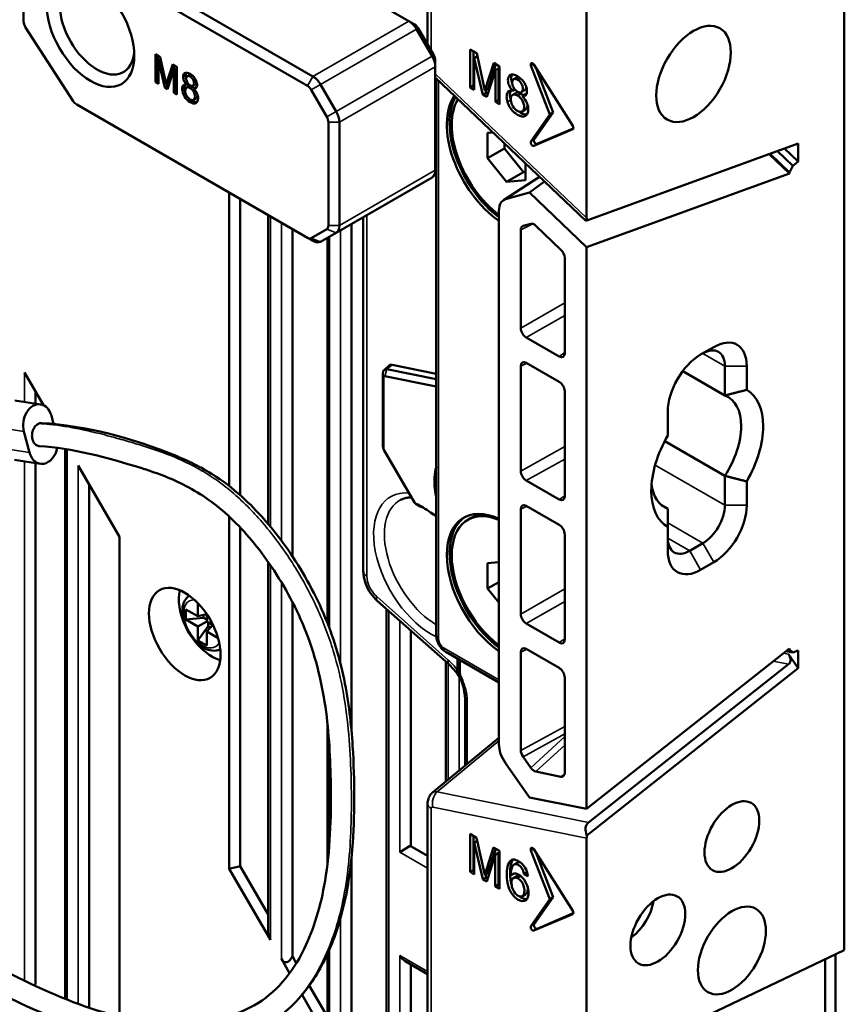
# Model space of a CAD drawing. Header units: millimetres. Extents: x 0 to 4638, y -120 to 1188.
# Tile 257 of 276: x 1533 to 1569, y 429 to 471. Entities that reach past the tile are written whole.
import ezdxf

# ---------------------------------------------------------------- set-up
doc = ezdxf.new("R2010")
doc.units = ezdxf.units.MM
doc.header["$LTSCALE"] = 2
doc.layers.add('Sichtbar (ISO)', color=7, linetype='Continuous', lineweight=50)
doc.layers.add('Sichtbar schmal (ISO)', color=7, linetype='Continuous', lineweight=35)

msp = doc.modelspace()

# ---------------------------------------------------------------- linework, layer by layer
at = {"layer": 'Sichtbar (ISO)'}
for p, q in [((1568.6627, 430.9192), (1568.6627, 482.0612)), ((1533.8495, 475.4073), (1545.815, 468.4989)), ((1533.3781, 474.8629), (1533.3781, 470.8598)), ((1545.5793, 468.0907), (1533.6138, 474.999)), ((1557.5847, 462.4109), (1557.5847, 474.1471)), ((1549.9398, 470.8804), (1545.1618, 473.639)), ((1550.7479, 472.9964), (1550.7479, 469.8657)), ((1550.1755, 470.7443), (1549.9398, 470.8804)), ((1533.4623, 470.6027), (1535.5105, 467.4357)), ((1550.9398, 469.3738), (1550.2732, 470.5285)), ((1550.3422, 470.5684), (1551.0089, 469.4137)), ((1552.8579, 469.4973), (1552.5764, 469.6598)), ((1552.5764, 468.0268), (1552.5764, 469.6598)), ((1539.0459, 469.4498), (1539.0459, 468.2522)), ((1539.2523, 469.3306), (1539.0459, 469.4498)), ((1539.1496, 468.3121), (1539.1496, 469.3899)), ((1539.2733, 469.2338), (1539.1776, 469.1785)), ((1539.1776, 469.1785), (1539.4472, 468.0205)), ((1539.1776, 468.1762), (1539.1776, 469.1785)), ((1539.5063, 468.1588), (1539.2523, 469.3306)), ((1551.0779, 469.1813), (1551.0779, 468.9092)), ((1552.7179, 469.5781), (1552.7179, 468.1084)), ((1552.8865, 469.3652), (1552.756, 469.2899)), ((1553.1237, 467.7108), (1552.756, 469.2899)), ((1552.756, 469.2899), (1552.756, 467.9231)), ((1552.8579, 469.4973), (1553.2043, 467.8994)), ((1539.7884, 469.0211), (1539.5063, 468.1588)), ((1539.5706, 467.9493), (1539.8413, 468.7953)), ((1539.61, 468.2187), (1539.8592, 468.9802)), ((1539.973, 468.9145), (1539.7884, 469.0211)), ((1539.945, 468.8552), (1539.8413, 468.7953)), ((1539.8413, 468.7953), (1539.8413, 467.793)), ((1539.945, 467.8529), (1539.945, 468.8552)), ((1539.973, 467.7169), (1539.973, 468.9145)), ((1551.0779, 464.4611), (1551.0779, 468.9092)), ((1553.2043, 467.8994), (1553.589, 469.0752)), ((1553.6611, 468.7673), (1553.292, 467.6136)), ((1553.6855, 469.0195), (1553.3458, 467.9811)), ((1553.8407, 468.9298), (1553.589, 469.0752)), ((1553.8026, 468.849), (1553.6611, 468.7673)), ((1553.6611, 467.4005), (1553.6611, 468.7673)), ((1553.8026, 468.849), (1553.8026, 467.4822)), ((1553.8407, 468.9298), (1553.8407, 467.2968)), ((1555.19, 468.9631), (1556.0055, 466.8613)), ((1556.9854, 466.3664), (1555.3138, 469.0094)), ((1555.3949, 468.8812), (1556.1469, 466.9429)), ((1540.4159, 468.5084), (1540.5196, 468.5682)), ((1540.629, 468.54), (1540.5434, 468.4905)), ((1551.0779, 468.4493), (1557.5369, 462.2969)), ((1551.1231, 444.4484), (1551.1231, 468.4062)), ((1554.4446, 468.376), (1554.5861, 468.4577)), ((1554.6186, 468.3518), (1554.7353, 468.4191)), ((1539.1496, 468.3121), (1539.0459, 468.2522)), ((1539.0459, 468.2522), (1539.1776, 468.1762)), ((1539.1776, 468.2959), (1539.1496, 468.3121)), ((1539.5509, 468.0804), (1539.4472, 468.0205)), ((1539.4472, 468.0205), (1539.5706, 467.9493)), ((1539.61, 468.2187), (1539.5063, 468.1588)), ((1539.5509, 468.0804), (1539.5296, 468.1722)), ((1539.603, 468.0503), (1539.5509, 468.0804)), ((1540.387, 468.0174), (1540.4907, 468.0772)), ((1540.4621, 468.1802), (1540.3972, 468.1427)), ((1540.6471, 468.0534), (1540.5434, 467.9936)), ((1540.6611, 468.1018), (1540.7648, 468.1617)), ((1540.7882, 468.0367), (1540.6845, 467.9768)), ((1546.4127, 466.76), (1545.746, 467.9147)), ((1546.1484, 468.1471), (1546.815, 466.9924)), ((1552.7179, 468.1084), (1552.5764, 468.0268)), ((1552.756, 467.9231), (1552.5764, 468.0268)), ((1552.756, 468.0864), (1552.7179, 468.1084)), ((1553.3458, 467.9811), (1553.2043, 467.8994)), ((1553.236, 467.9177), (1553.2652, 467.7925)), ((1554.4191, 467.8774), (1554.5077, 467.9285)), ((1539.945, 467.8529), (1539.8413, 467.793)), ((1539.8413, 467.793), (1539.973, 467.7169)), ((1539.973, 467.8367), (1539.945, 467.8529)), ((1540.6878, 467.4946), (1540.7915, 467.5545)), ((1553.2652, 467.7925), (1553.1237, 467.7108)), ((1553.292, 467.6136), (1553.1237, 467.7108)), ((1553.3361, 467.7515), (1553.2652, 467.7925)), ((1554.4053, 467.7065), (1554.5467, 467.7882)), ((1554.6186, 467.6741), (1554.76, 467.7557)), ((1554.779, 467.8217), (1554.9204, 467.9033)), ((1554.9523, 467.7328), (1554.8109, 467.6512)), ((1535.662, 467.2845), (1545.5793, 461.5587)), ((1553.8026, 467.4822), (1553.6611, 467.4005)), ((1553.8407, 467.2968), (1553.6611, 467.4005)), ((1553.8407, 467.4601), (1553.8026, 467.4822)), ((1554.8154, 466.9936), (1554.9569, 467.0753)), ((1556.0055, 466.8613), (1555.19, 465.7011)), ((1555.3314, 465.7827), (1556.1469, 466.9429)), ((1556.1469, 466.9429), (1556.0055, 466.8613)), ((1546.4817, 462.0797), (1546.4817, 466.5277)), ((1546.9531, 466.5277), (1546.9531, 462.0797)), ((1555.3138, 465.5118), (1556.9854, 466.2246)), ((1557.0106, 466.2567), (1555.4552, 465.5935)), ((1553.5585, 466.0865), (1553.3279, 466.0659)), ((1553.3279, 466.0659), (1553.3279, 464.9785)), ((1553.3279, 464.9785), (1554.0586, 465.4004)), ((1554.0586, 465.4004), (1554.0586, 465.6101)), ((1554.8741, 464.3858), (1554.0586, 465.4004)), ((1557.5957, 462.3075), (1566.6828, 465.6086)), ((1566.6828, 464.8402), (1566.0988, 465.3964)), ((1566.6828, 465.6086), (1566.6828, 464.8402)), ((1553.3279, 464.9785), (1554.1435, 463.964)), ((1566.3057, 464.323), (1565.4328, 465.1545)), ((1566.3057, 464.37), (1565.4685, 465.1675)), ((1565.7836, 465.2819), (1566.445, 464.6519)), ((1554.959, 464.0368), (1554.959, 464.7524)), ((1566.445, 464.6519), (1566.3057, 464.37)), ((1566.445, 464.6519), (1566.6828, 464.8402)), ((1550.9398, 464.156), (1546.815, 461.7745)), ((1555.5613, 464.1787), (1554.0061, 463.1728)), ((1554.1435, 463.964), (1554.8741, 464.3858)), ((1554.959, 464.3934), (1554.8741, 464.3858)), ((1566.3057, 464.323), (1557.5847, 461.155)), ((1566.3057, 464.323), (1566.3057, 464.37)), ((1554.1435, 463.964), (1554.959, 464.0368)), ((1555.7761, 463.974), (1555.1216, 463.5012)), ((1542.2216, 463.4973), (1542.2216, 450.8775)), ((1555.1216, 463.5012), (1554.0989, 463.2145)), ((1555.1216, 463.5012), (1557.5847, 461.155)), ((1542.693, 463.2251), (1542.693, 450.4865)), ((1543.893, 462.5323), (1543.893, 449.2525)), ((1547.9828, 462.4487), (1547.9828, 447.2176)), ((1553.8135, 462.7243), (1553.8135, 455.6072)), ((1547.479, 462.1578), (1547.479, 440.3181)), ((1554.8516, 462.0686), (1555.1801, 462.1607)), ((1555.3954, 462.078), (1556.4794, 461.0455)), ((1544.9334, 461.9317), (1544.9334, 447.8657)), ((1545.815, 461.4226), (1545.5793, 461.5587)), ((1545.746, 461.5422), (1546.4127, 461.9271)), ((1546.815, 461.7745), (1546.1484, 461.3896)), ((1546.4385, 461.5571), (1546.4385, 444.9971)), ((1554.7566, 461.9053), (1554.7566, 457.6763)), ((1557.5847, 461.155), (1557.5847, 436.9955)), ((1556.6416, 460.6914), (1556.6416, 456.588)), ((1556.4062, 456.4521), (1554.992, 457.2686)), ((1562.4873, 456.5326), (1563.053, 456.8592)), ((1548.8744, 455.8719), (1549.0791, 456.0581)), ((1551.1231, 455.7081), (1549.2244, 456.092)), ((1554.992, 456.1799), (1556.4062, 455.3634)), ((1534.2313, 454.3571), (1533.4193, 455.7634)), ((1548.8197, 452.6812), (1548.8197, 455.7191)), ((1548.9995, 455.9011), (1551.1231, 455.4718)), ((1554.7566, 456.044), (1554.7566, 451.5242)), ((1561.7137, 455.8199), (1563.5244, 454.7745)), ((1563.5244, 454.7745), (1563.5244, 456.0427)), ((1564.4672, 456.0427), (1564.4672, 455.0152)), ((1548.8464, 455.5429), (1548.8464, 452.5049)), ((1551.1231, 455.1617), (1548.9115, 455.6088)), ((1553.8135, 455.6072), (1553.8135, 446.5985)), ((1533.8907, 454.4276), (1533.8907, 454.9469)), ((1556.6416, 454.9557), (1556.6416, 450.4359)), ((1533.0045, 454.5668), (1534.1119, 454.3929)), ((1561.0731, 453.0556), (1561.0731, 454.0831)), ((1534.5719, 453.9099), (1534.668, 453.5495)), ((1534.6995, 453.5461), (1534.6426, 453.6446)), ((1533.3934, 453.2294), (1533.6352, 452.3226)), ((1560.9411, 452.8147), (1563.5244, 451.3232)), ((1535.1602, 428.888), (1535.1602, 452.4733)), ((1548.8664, 452.4385), (1550.1883, 450.1721)), ((1534.0951, 451.8395), (1532.9877, 452.0135)), ((1533.8907, 429.4417), (1533.8907, 451.8716)), ((1537.4982, 448.6986), (1535.7292, 451.7626)), ((1551.05, 450.8781), (1551.05, 451.2592)), ((1554.9922, 451.1164), (1556.406, 450.3001)), ((1563.5244, 450.055), (1563.5244, 451.3232)), ((1564.4672, 451.0825), (1564.4672, 450.055)), ((1536.2006, 428.4826), (1536.2006, 450.9461)), ((1550.2439, 450.1183), (1550.4268, 450.0074)), ((1550.8757, 449.7467), (1551.1231, 449.6038)), ((1554.7566, 449.8917), (1554.7566, 449.8919)), ((1554.7566, 449.8917), (1554.7566, 445.3721)), ((1556.406, 449.2114), (1554.9922, 450.0277)), ((1560.8043, 450.0632), (1561.0731, 449.908)), ((1561.0731, 449.908), (1561.0731, 449.1229)), ((1542.2216, 449.5656), (1542.2216, 434.4245)), ((1552.6182, 449.5125), (1552.4768, 449.4309)), ((1542.693, 449.0966), (1542.693, 434.5372)), ((1561.0731, 448.0954), (1561.0731, 449.1229)), ((1537.4982, 428.0762), (1537.4982, 448.6986)), ((1556.6416, 448.8036), (1556.6416, 444.2838)), ((1562.0159, 448.0954), (1562.5816, 448.422)), ((1543.893, 447.6186), (1543.893, 431.8018)), ((1553.8135, 447.602), (1553.3279, 447.5586)), ((1563.053, 447.6055), (1562.4873, 447.2789)), ((1553.3279, 447.5586), (1553.3279, 446.4713)), ((1553.3279, 446.4713), (1553.8135, 446.7516)), ((1553.3279, 446.4713), (1553.8135, 445.8672)), ((1553.8135, 446.5985), (1553.8135, 439.7808)), ((1544.9334, 445.8982), (1544.9334, 430.6567)), ((1551.659, 443.217), (1548.5813, 445.9461)), ((1540.3549, 445.5779), (1540.8734, 445.2785)), ((1540.3549, 445.1424), (1540.3549, 445.5779)), ((1540.8734, 445.2785), (1540.8734, 445.842)), ((1548.9841, 445.5889), (1548.9841, 419.5022)), ((1540.3549, 445.1424), (1541.1091, 445.2192)), ((1540.8734, 444.8431), (1540.3549, 445.1424)), ((1541.2505, 445.3657), (1540.8734, 445.2785)), ((1540.8734, 444.8431), (1541.2505, 445.0608)), ((1541.1091, 445.333), (1541.1091, 445.2192)), ((1541.1091, 445.2192), (1541.2505, 445.1376)), ((1541.2505, 445.3761), (1541.2505, 445.0608)), ((1541.2505, 445.0608), (1541.5236, 444.9031)), ((1540.8734, 444.2443), (1541.317, 444.8591)), ((1540.8734, 444.2443), (1540.8734, 444.8431)), ((1541.5146, 444.9083), (1541.2505, 444.6253)), ((1541.2505, 444.6253), (1541.2505, 444.0266)), ((1541.7385, 444.3436), (1541.2505, 444.6253)), ((1541.317, 444.8591), (1541.317, 445.0224)), ((1541.4156, 444.8022), (1541.317, 444.8591)), ((1550.0246, 444.6663), (1550.0246, 435.3891)), ((1554.992, 444.9644), (1556.4062, 444.1479)), ((1541.2505, 444.0266), (1540.8734, 444.2443)), ((1556.4062, 443.0592), (1554.992, 443.8757)), ((1566.3057, 443.8976), (1557.5847, 436.9955)), ((1566.445, 443.7295), (1566.1649, 443.7861)), ((1566.2584, 443.8602), (1566.3057, 443.8506)), ((1566.3057, 443.8506), (1566.3057, 443.8976)), ((1566.3057, 443.8506), (1566.445, 443.7295)), ((1566.445, 443.7295), (1566.6828, 443.8159)), ((1566.6828, 443.8159), (1566.6828, 443.0475)), ((1553.8135, 442.4305), (1551.5255, 443.7515)), ((1554.7566, 443.7398), (1554.7566, 439.5108)), ((1566.2635, 443.6492), (1566.6828, 443.0475)), ((1551.5297, 443.3316), (1551.5297, 438.1654)), ((1566.6828, 443.0475), (1557.5957, 435.8556)), ((1557.6718, 436.4158), (1566.2635, 443.2155)), ((1556.6416, 442.6515), (1556.6416, 438.5481)), ((1552.3565, 438.8494), (1552.3565, 441.7671)), ((1546.4385, 440.7006), (1546.4385, 434.6027)), ((1553.8135, 440.0549), (1550.963, 437.6965)), ((1554.8516, 439.2378), (1555.1801, 438.7664)), ((1555.1216, 437.4935), (1554.0989, 438.961)), ((1555.3954, 438.6004), (1556.4794, 438.3813)), ((1555.1216, 437.4935), (1557.5847, 436.9955)), ((1550.7479, 437.2277), (1550.7479, 423.3737)), ((1552.5734, 435.9174), (1552.5734, 434.2844)), ((1552.8548, 435.7549), (1552.5734, 435.9174)), ((1552.7148, 435.8357), (1552.7148, 434.366)), ((1553.2013, 434.157), (1552.8548, 435.7549)), ((1557.5847, 426.0414), (1557.5847, 435.7395)), ((1549.5532, 435.1417), (1550.0031, 435.4015)), ((1550.7479, 434.9715), (1550.0031, 435.4015)), ((1552.8834, 435.6228), (1552.753, 435.5475)), ((1552.753, 435.5475), (1553.1207, 433.9684)), ((1552.753, 434.1807), (1552.753, 435.5475)), ((1553.586, 435.3327), (1553.2013, 434.157)), ((1553.8377, 435.1874), (1553.586, 435.3327)), ((1547.479, 434.935), (1547.479, 419.0441)), ((1553.289, 433.8712), (1553.6581, 435.0249)), ((1553.6824, 435.277), (1553.3427, 434.2386)), ((1553.7995, 435.1066), (1553.6581, 435.0249)), ((1553.6581, 435.0249), (1553.6581, 433.6581)), ((1553.7995, 435.1066), (1553.7995, 433.7398)), ((1553.8377, 433.5544), (1553.8377, 435.1874)), ((1555.19, 435.2146), (1556.0055, 433.1127)), ((1556.9854, 432.6178), (1555.3138, 435.2609)), ((1555.3949, 435.1326), (1556.1469, 433.1944)), ((1542.693, 434.5372), (1542.2216, 434.4245)), ((1542.693, 434.5372), (1543.893, 432.4588)), ((1554.4636, 434.6001), (1554.605, 434.6818)), ((1542.2216, 434.4245), (1543.9906, 431.3605)), ((1552.7148, 434.366), (1552.5734, 434.2844)), ((1552.5734, 434.2844), (1552.753, 434.1807)), ((1552.7148, 434.366), (1552.753, 434.344)), ((1553.2621, 434.05), (1553.1207, 433.9684)), ((1553.3427, 434.2386), (1553.2013, 434.157)), ((1553.2329, 434.1753), (1553.2621, 434.05)), ((1553.2621, 434.05), (1553.3331, 434.0091)), ((1554.4389, 434.2069), (1554.327, 434.1423)), ((1554.4403, 434.0241), (1554.5817, 434.1057)), ((1555.0287, 434.2731), (1554.8899, 434.1929)), ((1554.8899, 434.1929), (1555.0624, 434.1096)), ((1553.1207, 433.9684), (1553.289, 433.8712)), ((1553.7995, 433.7398), (1553.6581, 433.6581)), ((1553.6581, 433.6581), (1553.8377, 433.5544)), ((1553.7995, 433.7398), (1553.8377, 433.7177)), ((1554.8235, 433.2433), (1554.9649, 433.325)), ((1555.3314, 432.0342), (1556.1469, 433.1944)), ((1556.1469, 433.1944), (1556.0055, 433.1127)), ((1555.19, 431.9526), (1556.0055, 433.1127)), ((1556.9854, 432.4761), (1555.3138, 431.7633)), ((1557.0106, 432.5082), (1555.4552, 431.845)), ((1544.9334, 430.6567), (1545.1034, 430.3624)), ((1546.4385, 430.7478), (1546.4385, 427.3927)), ((1557.929, 425.8064), (1568.6627, 430.9192)), ((1568.2856, 430.7395), (1568.2856, 345.2467)), ((1544.462, 430.544), (1544.8143, 429.9338)), ((1550.7479, 429.8934), (1549.7889, 430.4471)), ((1550.0246, 430.311), (1550.0246, 420.8532)), ((1567.8439, 430.5291), (1567.8439, 389.8246)), ((1545.6611, 429.3964), (1546.4385, 428.0498)), ((1545.3534, 429), (1546.5362, 426.9514))]:
    msp.add_line(p, q, dxfattribs=at)
for centre, major_axis in [((1536.2536, 470.4811), (-1.3333, 2.3094)), ((1562.1809, 468.6031), (-1.1333, -1.963)), ((1540.3077, 444.5165), (1.0879, -1.8844)), ((1563.8308, 435.8072), (0.8333, 1.4434)), ((1560.6488, 431.7927), (-0.8333, -1.4434)), ((1563.8308, 430.9082), (-1.0333, -1.7898))]:
    msp.add_ellipse(centre, major_axis=major_axis, ratio=0.5773503, dxfattribs=at)
for centre, major_axis, ratio, start_param, end_param in [((1536.5365, 470.6444), (-1.1333, 1.963), 0.5773503, 5.5825349, 10.1254284), ((1549.9398, 470.3361), (-0.3333, 0.5774), 0.5773503, 4.712389, 5.4977871), ((1533.6138, 470.7237), (0.1667, -0.2887), 0.5773503, 3.9269908, 4.7996554), ((1550.1755, 470.4721), (0.1667, -0.2887), 0.5773503, 1.5707963, 2.3561945), ((1550.6065, 469.1813), (-0.3333, 0.5774), 0.5773503, 3.9269908, 4.712389), ((1550.8422, 469.3174), (0.1667, -0.2887), 0.5773503, 0.7853982, 1.5707963), ((1555.2604, 468.9694), (-0.0575, 0.0996), 0.5773503, 4.7822022, 7.5921822), ((1545.815, 467.9546), (0.3333, -0.5774), 0.5773503, 1.5707963, 2.3561945), ((1545.5793, 467.8185), (-0.1667, 0.2887), 0.5773503, 4.712389, 5.4977871), ((1554.0492, 464.9969), (-1.75, 3.0311), 0.5773503, 0.262684, 2.2608118), ((1554.167, 465.065), (-1.75, 3.0311), 0.5773503, 0.323661, 2.2128469), ((1554.1435, 465.0514), (-1.6667, 2.8868), 0.5773503, 0.3034571, 2.2157331), ((1535.662, 467.5567), (0.1667, -0.2887), 0.5773503, 4.7996554, 5.4977871), ((1546.246, 466.6638), (-0.1667, 0.2887), 0.5773503, 3.9269908, 4.712389), ((1546.4817, 466.7999), (0.3333, -0.5774), 0.5773503, 0.7853982, 1.5707963), ((1556.9321, 466.3263), (0.0575, -0.0996), 0.5773503, 6.2133721, 7.9237948), ((1555.2604, 465.6135), (-0.0575, 0.0996), 0.5773503, 0.2617994, 3.0717795), ((1555.4018, 465.6951), (-0.0575, 0.0996), 0.5773503, 0.2617994, 3.0717795), ((1550.6065, 464.7333), (0.3333, -0.5774), 0.5773503, 0, 0.7853982), ((1554.5215, 462.3153), (-0.5014, 0.8661), 0.577211, 6.1359662, 7.0671035), ((1557.9618, 462.6287), (0.253, 0.4856), 0.5759015, 2.3061593, 2.5482162), ((1546.246, 462.2158), (0.1667, -0.2887), 0.5773503, 0, 0.7853982), ((1546.4817, 462.3519), (0.3333, -0.5774), 0.5773503, 0, 0.7853982), ((1554.9926, 461.7686), (0.1672, -0.289), 0.5765541, 2.9947152, 3.92528), ((1555.3191, 461.8601), (0.1655, -0.2895), 0.5869194, 2.0415909, 2.9952088), ((1558.1144, 462.4833), (-0.5778, -0.1861), 0.0315324, 0.0171449, 0.4459171), ((1545.5793, 461.8309), (0.1667, -0.2887), 0.5773503, 5.4977871, 6.2831853), ((1545.815, 461.967), (0.3333, -0.5774), 0.5773503, 5.4977871, 6.2831853), ((1556.4055, 460.8252), (-0.164, 0.2915), 0.5822951, 3.9441618, 5.1966151), ((1554.9926, 457.5407), (-0.1667, 0.2887), 0.5789338, 0.7867677, 2.354825), ((1563.053, 455.2262), (1, 1.7321), 0.5773503, 5.4977871, 7.0685835), ((1556.4055, 456.725), (-0.1671, 0.2895), 0.575771, 2.357564, 3.9256213), ((1562.4873, 454.8996), (1, 1.7321), 0.5773503, 0.7853982, 2.3561945), ((1562.5816, 455.4983), (0.6667, 1.1547), 0.5773503, 5.4977871, 7.0685835), ((1549.3178, 455.7062), (-0.2137, 0.3701), 0.5773503, 5.8119464, 6.4081926), ((1554.9926, 455.907), (0.1671, -0.2895), 0.575771, 2.357564, 3.9256213), ((1549.08, 455.5689), (-0.184, 0.3188), 0.5773503, 5.8119464, 7.0685835), ((1548.9407, 455.4885), (-0.0667, 0.1155), 0.5773503, 5.8119464, 7.0685835), ((1556.4055, 455.0912), (0.1667, -0.2887), 0.5789338, 0.7867677, 2.354825), ((1562.7702, 452.0691), (1.7, 2.9445), 0.5773503, 4.7106589, 6.2849154), ((1533.9826, 453.5697), (0.1293, 0.8232), 0.7399972, 5.2510953, 8.392688), ((1562.2987, 452.3412), (1.3667, 2.3671), 0.5773503, 4.6138948, 6.3816795), ((1549.0827, 452.5631), (-0.1986, 0.2674), 0.6447158, 0.7149889, 0.899387), ((1562.7702, 452.0691), (-1.7, -2.9445), 0.5773503, 4.7106589, 6.2849154), ((1534.2245, 452.6628), (-0.1293, -0.8232), 0.7399972, 5.2510953, 7.7991025), ((1548.8994, 452.4672), (0.0367, -0.0738), 0.517599, 3.9423813, 4.8451929), ((1552.2285, 450.5788), (-0.8333, 1.4434), 0.5773503, 0.4311869, 0.7853982), ((1554.9926, 451.3884), (-0.1669, 0.2886), 0.5784054, 0.7855466, 2.3545164), ((1551.8985, 450.3882), (-0.6, 1.0392), 0.5773503, 0.3670919, 1.2037044), ((1562.2987, 452.3412), (-1.3667, -2.3671), 0.5773503, 5.6133279, 6.3816795), ((1550.2315, 450.1875), (-0.0474, 0.0693), 0.5341368, 1.430718, 2.4396811), ((1556.4055, 450.5727), (-0.1672, 0.2891), 0.5762964, 2.3563485, 3.9253183), ((1550.5372, 447.1565), (1.7225, -2.9835), 0.5773503, 2.2168078, 2.4769023), ((1550.6999, 447.2504), (-1.6034, 2.7772), 0.5773503, 5.4955257, 5.6184949), ((1551.55, 449.1331), (-1.35, 1.0073), 0.0623783, 5.0802826, 5.2813172), ((1554.0492, 446.4897), (-1.75, 3.0311), 0.5773503, 5.5931698, 8.5439971), ((1554.1435, 446.5441), (-1.6667, 2.8868), 0.5773503, 5.6382486, 8.4989184), ((1554.9926, 449.7551), (-0.1672, 0.2891), 0.5762964, 5.4979411, 7.0669109), ((1562.5816, 449.5107), (0.6667, 1.1547), 0.5773503, 3.9269908, 5.4977871), ((1563.053, 449.2385), (-1, -1.7321), 0.5773503, 0.7853982, 2.3561945), ((1554.167, 446.5577), (-1.75, 3.0311), 0.5773503, 0.0336781, 2.2128469), ((1554.2849, 446.6257), (-1.6667, 2.8868), 0.5773503, 5.9872009, 6.2831853), ((1556.4055, 448.9394), (0.1669, -0.2886), 0.5784054, 0.7855466, 2.3545164), ((1562.0159, 449.1841), (-0.6667, -1.1547), 0.5773503, 5.4977871, 7.0685835), ((1562.4873, 448.9119), (-1, -1.7321), 0.5773503, 5.4977871, 7.0685835), ((1541.4862, 445.1969), (-1.015, 1.7581), 0.5773503, 0.5426935, 1.4168641), ((1554.9926, 445.2366), (-0.1667, 0.2887), 0.5789338, 0.7867677, 2.354825), ((1541.4862, 445.1969), (-1.015, 1.7581), 0.5773503, 1.7247286, 2.5988991), ((1556.4055, 444.4208), (-0.1671, 0.2895), 0.575771, 2.357564, 3.9256213), ((1554.9926, 443.6028), (0.1671, -0.2895), 0.575771, 2.357564, 3.9256213), ((1565.9869, 443.5214), (0.2976, -0.2868), 0.7130219, 6.1870307, 7.5832941), ((1556.4055, 442.7871), (0.1667, -0.2887), 0.5789338, 0.7867677, 2.354825), ((1552.6898, 441.7671), (-0.3333, 0), 0.5773503, 6.2828494, 6.2831853), ((1554.5215, 439.3722), (0.5013, -0.8659), 0.5774874, 3.9257489, 4.8568862), ((1554.9926, 439.3749), (-0.167, 0.2886), 0.5781463, 0.7850606, 1.7156254), ((1555.3191, 438.9065), (0.1683, -0.2942), 0.5679123, 4.8681172, 5.8217351), ((1556.4055, 438.6868), (-0.1655, 0.294), 0.5722655, 2.6825807, 3.935034), ((1558.1144, 435.9264), (0.4762, -0.4589), 0.7130219, 3.045438, 4.1996445), ((1557.9618, 435.9573), (-0.253, -0.4856), 0.5759015, 5.2056951, 5.447752), ((1555.2604, 435.2208), (-0.0575, 0.0996), 0.5773503, 4.7822022, 7.5921822), ((1559.1993, 432.6296), (-0.9393, -1.3802), 0.6206996, 1.0741012, 2.2350656), ((1556.9321, 432.5778), (0.0575, -0.0996), 0.5773503, 6.2133721, 7.9237948), ((1555.2604, 431.865), (0.0575, -0.0996), 0.5773503, 3.403392, 6.2133721), ((1555.4018, 431.9466), (0.0575, -0.0996), 0.5773503, 3.403392, 6.2133721), ((1544.2263, 431.8815), (-0.0534, -0.6614), 0.4975111, 4.8732643, 5.6586624), ((1544.6977, 431.065), (0.0534, 0.6614), 0.4975111, 2.5170698, 4.0878661), ((1549.7889, 430.832), (-0.2357, 0.4082), 0.5773503, 1.5707963, 2.3561945)]:
    msp.add_ellipse(centre, major_axis=major_axis, ratio=ratio, start_param=start_param, end_param=end_param, dxfattribs=at)
for points, knots in [([(1540.6845, 467.9768), (1540.7385, 467.9687), (1540.8118, 467.987), (1540.8498, 468.1281), (1540.8004, 468.3729), (1540.5544, 468.6418), (1540.2919, 468.6939), (1540.2224, 468.5085), (1540.265, 468.3009), (1540.3406, 468.1974), (1540.3972, 468.1427)], [0, 0, 0, 0, 0.1047796, 0.1941833, 0.2871057, 0.493023, 0.6773201, 0.8028729, 0.8922766, 1, 1, 1, 1]), ([(1540.3693, 468.3958), (1540.3519, 468.4433), (1540.3325, 468.5479), (1540.3519, 468.63), (1540.3708, 468.6616)], [0.11803921, 0.11803921, 0.11803921, 0.11803921, 0.19712714, 0.28297485, 0.28297485, 0.28297485, 0.28297485]), ([(1540.5434, 468.4905), (1540.5237, 468.503), (1540.4754, 468.5249), (1540.3964, 468.515), (1540.3547, 468.4137), (1540.3999, 468.2363), (1540.4931, 468.1421), (1540.5434, 468.1145)], [0, 0, 0, 0, 0.107582, 0.2828382, 0.4953714, 0.7245987, 1, 1, 1, 1]), ([(1540.5434, 468.1145), (1540.5904, 468.0888), (1540.6783, 468.0795), (1540.7197, 468.2032), (1540.6815, 468.3541), (1540.6029, 468.4484), (1540.5585, 468.4814), (1540.5434, 468.4905)], [0, 0, 0, 0, 0.2673449, 0.504981, 0.7290601, 0.9126596, 1, 1, 1, 1]), ([(1554.8109, 467.6512), (1554.8845, 467.6401), (1554.9845, 467.6652), (1555.0364, 467.8575), (1554.9689, 468.1914), (1554.6336, 468.5579), (1554.2755, 468.629), (1554.1807, 468.3762), (1554.2388, 468.0932), (1554.3419, 467.9521), (1554.4191, 467.8774)], [0, 0, 0, 0, 0.1047796, 0.1941833, 0.2871057, 0.493023, 0.6773201, 0.8028729, 0.8922766, 1, 1, 1, 1]), ([(1554.3831, 468.5849), (1554.3574, 468.5419), (1554.331, 468.43), (1554.3574, 468.2873), (1554.381, 468.2226)], [0.71702515, 0.71702515, 0.71702515, 0.71702515, 0.80287286, 0.88196079, 0.88196079, 0.88196079, 0.88196079]), ([(1554.6186, 468.3518), (1554.5917, 468.3687), (1554.5258, 468.3987), (1554.4181, 468.3851), (1554.3612, 468.2469), (1554.4228, 468.0051), (1554.5499, 467.8766), (1554.6186, 467.839)], [0, 0, 0, 0, 0.107582, 0.2828382, 0.4953714, 0.7245987, 1, 1, 1, 1]), ([(1554.6186, 467.839), (1554.6826, 467.8039), (1554.8024, 467.7912), (1554.8589, 467.9599), (1554.8069, 468.1657), (1554.6996, 468.2943), (1554.6392, 468.3393), (1554.6186, 468.3518)], [0, 0, 0, 0, 0.2673449, 0.504981, 0.7290601, 0.9126596, 1, 1, 1, 1]), ([(1540.3972, 468.1427), (1540.3173, 468.16), (1540.2224, 468.1388), (1540.1784, 467.9251), (1540.2683, 467.6107), (1540.541, 467.3547), (1540.8083, 467.3027), (1540.9018, 467.5084), (1540.8498, 467.7728), (1540.7589, 467.9029), (1540.6845, 467.9768)], [0, 0, 0, 0, 0.121047, 0.2047048, 0.3477075, 0.5043671, 0.6553592, 0.7985926, 0.882824, 1, 1, 1, 1]), ([(1540.3293, 467.8458), (1540.3111, 467.9039), (1540.2913, 468.0208), (1540.3092, 468.1162), (1540.3279, 468.1499)], [0.71863723, 0.71863723, 0.71863723, 0.71863723, 0.79529522, 0.87236944, 0.87236944, 0.87236944, 0.87236944]), ([(1540.5434, 467.9936), (1540.5248, 468.0053), (1540.4718, 468.0312), (1540.3657, 468.0353), (1540.3046, 467.8909), (1540.3723, 467.6508), (1540.4885, 467.5386), (1540.5434, 467.5086)], [0, 0, 0, 0, 0.0817319, 0.2443294, 0.4992916, 0.7585948, 1, 1, 1, 1]), ([(1540.4907, 468.0772), (1540.4927, 468.0784), (1540.5209, 468.0932), (1540.5756, 468.091), (1540.6286, 468.0651), (1540.6471, 468.0534)], [0.74323265, 0.74323265, 0.74323265, 0.74323265, 0.75567058, 0.91826813, 1, 1, 1, 1]), ([(1540.5434, 467.5086), (1540.5944, 467.4808), (1540.7027, 467.4653), (1540.7752, 467.6191), (1540.7082, 467.8382), (1540.6059, 467.9513), (1540.5569, 467.9855), (1540.5434, 467.9936)], [0, 0, 0, 0, 0.2314223, 0.5014532, 0.7670271, 0.9380786, 1, 1, 1, 1]), ([(1540.6471, 468.0534), (1540.6606, 468.0454), (1540.6846, 468.0286), (1540.7084, 468.0073), (1540.719, 467.9968)], [0, 0, 0, 0, 0.06192145, 0.11434479, 0.11434479, 0.11434479, 0.11434479]), ([(1540.8096, 468.2845), (1540.8098, 468.2807), (1540.8117, 468.2281), (1540.7962, 468.1819), (1540.7668, 468.1628), (1540.7648, 468.1617)], [0.47664574, 0.47664574, 0.47664574, 0.47664574, 0.49501898, 0.73265507, 0.74918273, 0.74918273, 0.74918273, 0.74918273]), ([(1554.9204, 467.9033), (1554.9231, 467.9049), (1554.9633, 467.9309), (1554.9844, 467.9939), (1554.9817, 468.0656), (1554.9814, 468.0708)], [0.25081727, 0.25081727, 0.25081727, 0.25081727, 0.26734493, 0.50498102, 0.52335426, 0.52335426, 0.52335426, 0.52335426]), ([(1540.8352, 467.3965), (1540.7799, 467.3906), (1540.691, 467.4166), (1540.6011, 467.4756), (1540.5784, 467.4927)], [0.38436023, 0.38436023, 0.38436023, 0.38436023, 0.49563286, 0.53402967, 0.53402967, 0.53402967, 0.53402967]), ([(1540.8523, 467.7209), (1540.8531, 467.712), (1540.8567, 467.636), (1540.8308, 467.5771), (1540.7915, 467.5545)], [0.46526717, 0.46526717, 0.46526717, 0.46526717, 0.49854676, 0.754839, 0.754839, 0.754839, 0.754839]), ([(1554.4191, 467.8774), (1554.3101, 467.901), (1554.1808, 467.8721), (1554.1328, 467.6393), (1554.1591, 467.4776), (1554.1817, 467.4021)], [0, 0, 0, 0, 0.12104702, 0.20470478, 0.27778106, 0.27778106, 0.27778106, 0.27778106]), ([(1554.3246, 467.8872), (1554.2991, 467.8412), (1554.2753, 467.7142), (1554.3006, 467.5592), (1554.3231, 467.4837)], [0.12763056, 0.12763056, 0.12763056, 0.12763056, 0.20470478, 0.27778106, 0.27778106, 0.27778106, 0.27778106]), ([(1554.6186, 467.6741), (1554.5932, 467.69), (1554.5209, 467.7253), (1554.3761, 467.731), (1554.3009, 467.553), (1554.3418, 467.3665), (1554.375, 467.2905)], [0, 0, 0, 0, 0.08173187, 0.24432942, 0.49929158, 0.69342113, 0.69342113, 0.69342113, 0.69342113]), ([(1554.76, 467.7557), (1554.7346, 467.7716), (1554.6624, 467.807), (1554.5879, 467.8099), (1554.5494, 467.7897), (1554.5467, 467.7882)], [0, 0, 0, 0, 0.08173187, 0.24432942, 0.25676735, 0.25676735, 0.25676735, 0.25676735]), ([(1554.8463, 467.0184), (1554.8808, 467.0553), (1554.9258, 467.1921), (1554.8432, 467.4622), (1554.7037, 467.6164), (1554.6369, 467.6631), (1554.6186, 467.6741)], [0.29922555, 0.29922555, 0.29922555, 0.29922555, 0.50145324, 0.7670271, 0.93807855, 1, 1, 1, 1]), ([(1554.858, 467.6784), (1554.8435, 467.6928), (1554.8111, 467.7218), (1554.7783, 467.7448), (1554.76, 467.7557)], [0.88565521, 0.88565521, 0.88565521, 0.88565521, 0.93807855, 1, 1, 1, 1]), ([(1555.0429, 466.9048), (1555.0661, 466.9541), (1555.0928, 467.0856), (1555.0363, 467.3731), (1554.9124, 467.5505), (1554.8109, 467.6512)], [0.72528089, 0.72528089, 0.72528089, 0.72528089, 0.7985926, 0.88282396, 1, 1, 1, 1]), ([(1555.0429, 466.9048), (1555.0209, 466.8578), (1554.9205, 466.7435), (1554.6152, 466.8029), (1554.3037, 467.0953), (1554.2033, 467.3298), (1554.1817, 467.4021)], [0.27471911, 0.27471911, 0.27471911, 0.27471911, 0.34464083, 0.49563286, 0.65229245, 0.72221894, 0.72221894, 0.72221894, 0.72221894]), ([(1554.6186, 467.0127), (1554.5436, 467.0536), (1554.4467, 467.1473), (1554.3861, 467.2649), (1554.375, 467.2905)], [0, 0, 0, 0, 0.24140524, 0.30657887, 0.30657887, 0.30657887, 0.30657887]), ([(1554.9877, 467.1), (1555.0222, 467.137), (1555.0449, 467.2058), (1555.0408, 467.2901), (1555.0397, 467.3023)], [0.29922555, 0.29922555, 0.29922555, 0.29922555, 0.50145324, 0.53473283, 0.53473283, 0.53473283, 0.53473283]), ([(1554.8463, 467.0184), (1554.8347, 467.006), (1554.7761, 466.9622), (1554.688, 466.9748), (1554.6186, 467.0127)], [0.70077445, 0.70077445, 0.70077445, 0.70077445, 0.76857769, 1, 1, 1, 1]), ([(1555.0165, 466.8599), (1554.9411, 466.8518), (1554.8197, 466.8873), (1554.6972, 466.9677), (1554.6663, 466.991)], [0.38436023, 0.38436023, 0.38436023, 0.38436023, 0.49563286, 0.53402967, 0.53402967, 0.53402967, 0.53402967]), ([(1534.1669, 453.5917), (1536.042, 453.4696), (1538.0017, 452.9748), (1540.5395, 451.9293), (1541.1079, 451.6444), (1542.0886, 450.9979), (1542.5094, 450.6639), (1543.5309, 449.7085), (1544.117, 449.0246), (1545.2359, 447.4564), (1545.7665, 446.5367), (1546.6283, 444.6102), (1546.9481, 443.577), (1547.3587, 441.6003), (1547.4666, 440.637), (1547.6186, 438.1816), (1547.6229, 436.6936), (1547.4001, 433.9158), (1547.1577, 432.6153), (1546.4839, 430.7836), (1546.1669, 430.1429), (1545.3072, 428.8638), (1544.7097, 428.2557), (1543.2641, 427.3446), (1542.3973, 427.0594), (1540.4139, 426.7218), (1539.2499, 426.7163), (1536.5553, 427.2016), (1535.0205, 427.8288), (1532.1556, 429.1337), (1530.7989, 429.8416), (1529.4563, 430.6737)], [0, 0, 0, 0, 1.2210666, 1.2210666, 1.5667653, 1.5667653, 1.8332639, 1.8332639, 2.2464845, 2.2464845, 2.7140582, 2.7140582, 3.1979478, 3.1979478, 3.667889, 3.667889, 4.4303168, 4.4303168, 5.1568128, 5.1568128, 5.5968422, 5.5968422, 6.1482026, 6.1482026, 6.7611631, 6.7611631, 7.5146037, 7.5146037, 8.459539, 8.459539, 9.3030228, 9.3030228, 9.3030228, 9.3030228]), ([(1534.061, 452.5977), (1534.0522, 452.5983), (1534.0436, 452.5992), (1533.9885, 452.6082), (1533.9452, 452.6276), (1533.8634, 452.6884), (1533.8294, 452.7325), (1533.7858, 452.8114), (1533.7604, 452.8693), (1533.7363, 453.0193), (1533.7391, 453.0796), (1533.7529, 453.1968), (1533.7716, 453.2578), (1533.8237, 453.3817), (1533.8615, 453.4315), (1533.9405, 453.5195), (1533.9871, 453.5474), (1534.0232, 453.5639), (1534.029, 453.5666), (1534.0349, 453.5691), (1534.0408, 453.5714)], [-0.070080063, -0.070080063, -0.070080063, -0.070080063, -0.068967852, -0.068967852, -0.062886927, -0.062886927, -0.055372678, -0.055372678, -0.049519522, -0.049519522, -0.044122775, -0.044122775, -0.035658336, -0.035658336, -0.022388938, -0.022388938, 0, 0, 0, 0.003626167, 0.003626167, 0.003626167, 0.003626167]), ([(1534.0408, 453.5714), (1534.0652, 453.5809), (1534.0901, 453.5872), (1534.1334, 453.5924), (1534.1504, 453.5928), (1534.1669, 453.5917)], [0.003626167, 0.003626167, 0.003626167, 0.003626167, 0.018680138, 0.018680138, 0.028939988, 0.028939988, 0.028939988, 0.028939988]), ([(1529.9649, 431.5346), (1532.745, 429.8114), (1535.6703, 428.3505), (1539.4499, 427.7069), (1540.5435, 427.7325), (1542.18, 428.0557), (1542.7769, 428.2567), (1544.1931, 429.0613), (1544.915, 429.9047), (1545.8573, 431.8212), (1546.1575, 432.8193), (1546.5533, 435.1875), (1546.6071, 436.6042), (1546.5694, 439.133), (1546.5175, 440.2443), (1546.1896, 442.5006), (1545.9035, 443.6758), (1545.0453, 445.7665), (1544.5206, 446.7164), (1543.3954, 448.3343), (1542.7906, 449.0449), (1541.5433, 450.1876), (1540.8891, 450.6223), (1539.6357, 451.248), (1539.0244, 451.4678), (1536.9375, 452.1225), (1535.4594, 452.5096), (1534.061, 452.5977)], [0, 0, 0, 0, 1.7626863, 1.7626863, 2.5132479, 2.5132479, 2.9837584, 2.9837584, 3.7648536, 3.7648536, 4.3868038, 4.3868038, 5.1289767, 5.1289767, 5.6901674, 5.6901674, 6.2388746, 6.2388746, 6.7128098, 6.7128098, 7.1393733, 7.1393733, 7.5510625, 7.5510625, 7.9415208, 7.9415208, 8.8849223, 8.8849223, 8.8849223, 8.8849223]), ([(1550.0622, 450.3884), (1550.0122, 450.3894), (1549.9642, 450.3873), (1549.8566, 450.3759), (1549.7986, 450.3643), (1549.6892, 450.332), (1549.6378, 450.3111), (1549.5891, 450.2857)], [2.02038468, 2.02038468, 2.02038468, 2.02038468, 2.10522914, 2.10522914, 2.2183642, 2.2183642, 2.33149927, 2.33149927, 2.33149927, 2.33149927]), ([(1548.5813, 445.9461), (1548.4752, 446.0402), (1548.3781, 446.1531), (1548.2151, 446.3944), (1548.1466, 446.5252), (1548.0426, 446.7931), (1548.0064, 446.9335), (1547.9856, 447.12), (1547.9828, 447.169), (1547.9828, 447.2176)], [0, 0, 0, 0, 0.06644683, 0.06644683, 0.13135727, 0.13135727, 0.19726544, 0.19726544, 0.22086787, 0.22086787, 0.22086787, 0.22086787]), ([(1540.5021, 446.1666), (1540.4438, 446.1272), (1540.3931, 446.0772), (1540.2974, 445.9456), (1540.2591, 445.8594), (1540.2065, 445.6589), (1540.1973, 445.5419), (1540.2116, 445.2921), (1540.2373, 445.1585), (1540.3199, 444.8935), (1540.3767, 444.7622), (1540.5149, 444.5134), (1540.5961, 444.396), (1540.7768, 444.1849), (1540.8762, 444.0913), (1541.0869, 443.9377), (1541.1983, 443.8778), (1541.4218, 443.8051), (1541.5344, 443.7904), (1541.7099, 443.8122), (1541.7744, 443.8307), (1541.834, 443.8597)], [2.3970325, 2.3970325, 2.3970325, 2.3970325, 2.6078259, 2.6078259, 2.8842713, 2.8842713, 3.2097835, 3.2097835, 3.5554503, 3.5554503, 3.8985095, 3.8985095, 4.239179, 4.239179, 4.5815758, 4.5815758, 4.9274144, 4.9274144, 5.2582238, 5.2582238, 5.4569492, 5.4569492, 5.4569492, 5.4569492]), ([(1551.5255, 443.7515), (1551.4746, 443.7809), (1551.4298, 443.8157), (1551.349, 443.8927), (1551.3131, 443.9349), (1551.2495, 444.0249), (1551.2219, 444.0727), (1551.1757, 444.1728), (1551.1571, 444.225), (1551.1309, 444.3335), (1551.1231, 444.3897), (1551.1231, 444.4484)], [1.5707963, 1.5707963, 1.5707963, 1.5707963, 1.8849556, 1.8849556, 2.1991149, 2.1991149, 2.5132741, 2.5132741, 2.8274334, 2.8274334, 3.1415927, 3.1415927, 3.1415927, 3.1415927]), ([(1552.1813, 442.5388), (1552.1139, 442.6647), (1552.0353, 442.7877), (1551.8597, 443.0188), (1551.7589, 443.1284), (1551.659, 443.217)], [0.00432286, 0.00432286, 0.00432286, 0.00432286, 0.06858688, 0.06858688, 0.13794673, 0.13794673, 0.13794673, 0.13794673]), ([(1552.1697, 442.5669), (1552.1515, 442.604), (1552.1338, 442.642), (1552.1168, 442.6807), (1552.0764, 442.773), (1552.041, 442.8714), (1552.0216, 442.975)], [0.70467334, 0.70467334, 0.70467334, 0.70467334, 0.7920801, 0.7920801, 0.7920801, 1, 1, 1, 1]), ([(1552.1625, 442.5859), (1552.1365, 442.653), (1552.1138, 442.7215), (1552.0988, 442.7912), (1552.0892, 442.8359), (1552.0834, 442.8812), (1552.0834, 442.9257)], [0.69430235, 0.69430235, 0.69430235, 0.69430235, 0.88060647, 0.88060647, 0.88060647, 1, 1, 1, 1]), ([(1552.3565, 441.7672), (1552.3565, 441.853), (1552.3462, 441.9505), (1552.3053, 442.1634), (1552.2723, 442.2816), (1552.2104, 442.4613), (1552.1874, 442.5236), (1552.1634, 442.5851)], [0, 0, 0, 0, 0.05243835, 0.05243835, 0.1109384, 0.1109384, 0.1415586, 0.1415586, 0.1415586, 0.1415586]), ([(1550.7479, 437.2277), (1550.7479, 437.2977), (1550.7597, 437.3686), (1550.805, 437.4973), (1550.838, 437.5572), (1550.9046, 437.6408), (1550.9331, 437.6698), (1550.9641, 437.6956)], [0.000006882, 0.000006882, 0.000006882, 0.000006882, 0.031745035, 0.031745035, 0.061940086, 0.061940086, 0.080202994, 0.080202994, 0.080202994, 0.080202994]), ([(1555.0624, 434.1096), (1555.0443, 434.2447), (1554.9649, 434.5039), (1554.6339, 434.8036), (1554.3373, 434.8399), (1554.1755, 434.6012), (1554.1493, 434.2637), (1554.1595, 433.8895), (1554.2522, 433.4599), (1554.6254, 433.0305), (1555.019, 432.997), (1555.1112, 433.3446), (1555.0523, 433.7134), (1554.8587, 434.0353), (1554.564, 434.2477), (1554.4127, 434.2186), (1554.327, 434.1423)], [0, 0, 0, 0, 0.0637389, 0.1430362, 0.2056704, 0.272675, 0.3588786, 0.4154977, 0.4956792, 0.5789967, 0.6715231, 0.7501793, 0.8082882, 0.8702872, 0.920762, 1, 1, 1, 1]), ([(1554.4166, 434.8138), (1554.3886, 434.7794), (1554.313, 434.6322), (1554.2907, 434.3454), (1554.2993, 434.0296), (1554.3325, 433.8376), (1554.3572, 433.7523)], [0.23714805, 0.23714805, 0.23714805, 0.23714805, 0.27267495, 0.35887856, 0.41549767, 0.46089095, 0.46089095, 0.46089095, 0.46089095]), ([(1554.8899, 434.1929), (1554.8745, 434.2994), (1554.8187, 434.4587), (1554.5933, 434.6522), (1554.4145, 434.601), (1554.3375, 434.3999), (1554.321, 434.2429), (1554.327, 434.1423)], [0, 0, 0, 0, 0.1971508, 0.367059, 0.5792559, 0.7686726, 1, 1, 1, 1]), ([(1554.6155, 434.0166), (1554.6015, 434.0237), (1554.547, 434.0467), (1554.4475, 434.046), (1554.3477, 433.9434), (1554.3488, 433.7254), (1554.4256, 433.4689), (1554.5461, 433.3185), (1554.6155, 433.2719)], [0, 0, 0, 0, 0.0458474, 0.1838259, 0.355507, 0.5859181, 0.7743866, 1, 1, 1, 1]), ([(1554.7569, 434.0982), (1554.7429, 434.1053), (1554.6884, 434.1283), (1554.6277, 434.1279), (1554.5888, 434.1098), (1554.5817, 434.1057)], [0, 0, 0, 0, 0.04584742, 0.18382589, 0.21684486, 0.21684486, 0.21684486, 0.21684486]), ([(1554.6155, 433.2719), (1554.6984, 433.2163), (1554.8472, 433.2077), (1554.9179, 433.4002), (1554.913, 433.613), (1554.8236, 433.8311), (1554.7109, 433.9586), (1554.6434, 434.0028), (1554.6155, 434.0166)], [0, 0, 0, 0, 0.2494302, 0.4209873, 0.6345478, 0.7893873, 0.9171423, 1, 1, 1, 1]), ([(1554.9649, 433.325), (1554.9704, 433.3281), (1555.0138, 433.358), (1555.0538, 433.4669), (1555.0559, 433.5954), (1555.0454, 433.6622)], [0.22635955, 0.22635955, 0.22635955, 0.22635955, 0.24943018, 0.42098728, 0.58527677, 0.58527677, 0.58527677, 0.58527677]), ([(1554.6925, 433.2348), (1554.7137, 433.2178), (1554.8262, 433.137), (1554.9415, 433.1061), (1555.019, 433.1158)], [0.5645565, 0.5645565, 0.5645565, 0.5645565, 0.578996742, 0.639900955, 0.639900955, 0.639900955, 0.639900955])]:
    msp.add_open_spline(points, degree=3, knots=knots, dxfattribs=at)
for points, degree in [([(1540.5196, 468.5682), (1540.5375, 468.5786), (1540.5597, 468.5814), (1540.5832, 468.5772)], 3), ([(1554.6728, 468.47), (1554.6408, 468.4757), (1554.6104, 468.4718), (1554.5861, 468.4577)], 3), ([(1540.818, 468.034), (1540.8086, 468.0342), (1540.7987, 468.0351), (1540.7882, 468.0367)], 3), ([(1554.3265, 467.4726), (1554.3253, 467.4763), (1554.3242, 467.48), (1554.3231, 467.4837)], 3), ([(1554.9523, 467.7328), (1554.9666, 467.7307), (1554.9802, 467.7295), (1554.993, 467.7292)], 3), ([(1554.9877, 467.1), (1554.9785, 467.0901), (1554.9682, 467.0818), (1554.9569, 467.0753)], 3), ([(1564.4672, 455.0152), (1563.9651, 454.8949), (1563.5244, 454.7745)], 2), ([(1548.8478, 452.4882), (1548.8399, 452.5354), (1548.832, 452.5823), (1548.8241, 452.6293)], 3), ([(1563.5244, 451.3232), (1563.9651, 451.2029), (1564.4672, 451.0825)], 2), ([(1550.3572, 450.0425), (1550.3152, 450.0701), (1550.2729, 450.0981), (1550.2316, 450.1249)], 3), ([(1550.4268, 450.0074), (1550.4028, 450.0159), (1550.3798, 450.0277), (1550.3583, 450.0418)], 3), ([(1554.7347, 434.6955), (1554.6857, 434.7097), (1554.6412, 434.7027), (1554.605, 434.6818)], 3), ([(1554.7659, 434.0936), (1554.7629, 434.0952), (1554.7599, 434.0967), (1554.7569, 434.0982)], 3)]:
    msp.add_open_spline(points, degree=degree, dxfattribs=at)
at = {"layer": 'Sichtbar schmal (ISO)'}
for p, q in [((1550.9041, 472.9069), (1550.9041, 469.5952)), ((1545.815, 468.4989), (1549.9398, 470.8804)), ((1550.2732, 470.5285), (1546.1484, 468.1471)), ((1550.3422, 470.5684), (1550.2732, 470.5285)), ((1546.815, 466.9924), (1550.9398, 469.3738)), ((1551.0089, 469.4137), (1550.9398, 469.3738)), ((1551.0779, 468.9092), (1546.9531, 466.5277)), ((1555.3011, 469.0272), (1555.19, 468.9631)), ((1545.5793, 468.0907), (1545.815, 468.4989)), ((1551.0779, 468.6089), (1557.5847, 462.4109)), ((1545.746, 467.9147), (1546.1484, 468.1471)), ((1551.2207, 468.3132), (1551.2207, 444.3123)), ((1554.1817, 467.4021), (1554.3231, 467.4837)), ((1554.9877, 467.1), (1554.8463, 467.0184)), ((1546.815, 466.9924), (1546.4127, 466.76)), ((1546.9531, 466.5277), (1546.4817, 466.5277)), ((1556.9934, 466.2293), (1556.9854, 466.2246)), ((1555.3314, 465.7827), (1555.19, 465.7011)), ((1555.4552, 465.5935), (1555.3138, 465.5118)), ((1546.9531, 462.0797), (1551.0779, 464.4611)), ((1555.5727, 464.1678), (1554.0989, 463.2145)), ((1543.9906, 449.1361), (1543.9906, 462.476)), ((1548.139, 462.5389), (1548.139, 446.9999)), ((1544.462, 462.2038), (1544.462, 448.5358)), ((1546.9531, 462.0797), (1546.4817, 462.0797)), ((1555.2692, 462.1569), (1554.7566, 461.9053)), ((1546.815, 461.7745), (1546.4127, 461.9271)), ((1546.5362, 444.7409), (1546.5362, 461.6135)), ((1547.0076, 461.8857), (1547.0076, 443.2203)), ((1546.1484, 461.3896), (1545.746, 461.5422)), ((1554.7566, 457.6763), (1556.6416, 458.7645)), ((1556.6416, 458.221), (1554.992, 457.2686)), ((1556.4062, 456.4521), (1556.6416, 456.618)), ((1562.5816, 456.587), (1563.5244, 456.0427)), ((1549.2244, 456.092), (1548.9995, 455.9011)), ((1555.018, 456.1649), (1554.7566, 456.044)), ((1533.4193, 454.5017), (1533.4193, 455.7634)), ((1548.8464, 455.5429), (1548.8197, 455.7191)), ((1548.9115, 455.6088), (1548.9995, 455.9011)), ((1564.4672, 456.0427), (1563.5244, 456.0427)), ((1533.3934, 453.2294), (1532.2859, 453.4034)), ((1548.8464, 452.5049), (1548.8197, 452.6812)), ((1532.5278, 452.4965), (1533.6352, 452.3226)), ((1535.2578, 452.4574), (1535.2578, 428.8478)), ((1554.7566, 451.5242), (1556.6416, 452.5763)), ((1533.4193, 429.6607), (1533.4193, 451.9457)), ((1556.6416, 452.037), (1554.9922, 451.1164)), ((1535.7292, 428.6593), (1535.7292, 451.7626)), ((1560.5301, 451.7838), (1563.5244, 450.055)), ((1556.406, 450.3001), (1556.6416, 450.4612)), ((1555.0133, 450.0155), (1554.7566, 449.8919)), ((1555.0135, 450.0154), (1554.7566, 449.8917)), ((1563.5244, 450.055), (1564.4672, 450.055)), ((1561.0731, 449.293), (1562.5816, 448.422)), ((1561.0731, 448.6398), (1562.0159, 448.0954)), ((1562.0159, 448.0954), (1562.4873, 447.2789)), ((1562.5816, 448.422), (1563.053, 447.6055)), ((1543.9906, 431.3605), (1543.9906, 447.4778)), ((1544.462, 446.7432), (1544.462, 430.544)), ((1554.7566, 445.3721), (1556.6416, 446.4604)), ((1548.558, 446.1274), (1551.6357, 443.3983)), ((1556.6416, 445.9168), (1554.992, 444.9644)), ((1549.0818, 419.6025), (1549.0818, 445.5023)), ((1549.5532, 445.0843), (1549.5532, 435.1417)), ((1556.4062, 444.1479), (1556.6416, 444.3139)), ((1551.4564, 443.9041), (1553.8135, 442.5433)), ((1555.018, 443.8607), (1554.7566, 443.7398)), ((1552.0216, 442.975), (1552.0216, 443.4651)), ((1552.0834, 442.9257), (1552.0834, 443.4294)), ((1552.1452, 443.3937), (1552.1452, 442.8764)), ((1566.2635, 443.2155), (1565.6107, 443.3475)), ((1566.0471, 443.6929), (1566.2635, 443.6492)), ((1551.6273, 438.2462), (1551.6273, 443.245)), ((1552.0987, 442.7233), (1552.0987, 442.7193)), ((1552.0987, 442.6826), (1552.0987, 438.6362)), ((1552.4541, 441.631), (1552.4541, 438.9302)), ((1556.6416, 440.5452), (1554.7566, 439.5108)), ((1554.8516, 439.2378), (1556.6416, 440.22)), ((1556.6416, 440.1071), (1555.1801, 438.7664)), ((1553.8135, 439.9215), (1551.166, 437.731)), ((1555.3954, 438.6004), (1556.6416, 439.7437)), ((1546.5362, 435.6724), (1546.5362, 439.5069)), ((1556.64, 438.5172), (1556.4794, 438.3813)), ((1551.166, 437.731), (1557.6718, 436.4158)), ((1550.9041, 437.0099), (1550.9041, 423.156)), ((1557.5847, 435.7395), (1550.9692, 437.077)), ((1550.7479, 434.4519), (1549.5532, 435.1417)), ((1555.3011, 435.2787), (1555.19, 435.2146)), ((1554.6155, 434.0166), (1554.7569, 434.0982)), ((1556.9934, 432.4807), (1556.9854, 432.4761)), ((1547.0076, 432.3127), (1547.0076, 418.7719)), ((1555.3314, 432.0342), (1555.19, 431.9526)), ((1555.4552, 431.845), (1555.3138, 431.7633)), ((1546.5362, 426.9514), (1546.5362, 430.9674)), ((1549.5532, 430.6959), (1549.5532, 420.1569)), ((1549.5532, 430.6959), (1550.7479, 430.0062))]:
    msp.add_line(p, q, dxfattribs=at)
for centre, major_axis, ratio, start_param, end_param in [((1550.9143, 447.3742), (-1.7591, 3.0468), 0.5773503, 5.8953929, 8.7244429), ((1551.1418, 447.5055), (-1.5925, 2.7583), 0.5773503, 6.2584901, 8.6310791), ((1548.5161, 447.2176), (-0.5333, 0), 0.5773503, 0, 0.7853982), ((1548.705, 446.6737), (-0.4002, 0.6927), 0.5778902, 0.7856146, 2.0936769), ((1541.062, 444.9519), (-0.5667, 0.9815), 0.5773503, 5.932569, 9.7753943), ((1548.9351, 446.3452), (-0.3539, -0.399), 0.4082483, 5.5984661, 6.2831853), ((1551.4564, 444.4484), (-0.3333, 0), 0.5773503, 0, 0.7853982), ((1551.4564, 444.1763), (0.1667, -0.2887), 0.5773503, 3.9269908, 5.4977871), ((1551.6921, 444.0402), (-0.1667, -0.2887), 0.5773503, 5.4977871, 6.2831853), ((1552.0128, 443.616), (-0.3539, -0.399), 0.4082483, 5.5984661, 6.2831863), ((1551.2927, 442.1236), (-0.9337, 1.6164), 0.5778902, 4.9133415, 5.2352695), ((1551.7859, 442.8389), (0.3333, 0), 0.5773503, 0.4678377, 0.7853982), ((1552.3809, 443.0125), (0.3333, 0), 0.5773503, 3.6094304, 3.9269908), ((1552.6898, 441.7671), (-0.3333, 0), 0.5773503, 0, 0.7853982), ((1551.3463, 437.2947), (0.1057, 0.5228), 0.7275038, 0.7452917, 2.1415551), ((1551.3755, 437.1725), (-0.4082, 0.5274), 0.5083721, 5.7369253, 6.2988716), ((1551.2812, 437.2277), (-0.5333, 0), 0.5773503, 0.0001479, 0.7853982), ((1550.9984, 436.9548), (0.066, -0.1175), 0.5737893, 2.6827431, 3.938139)]:
    msp.add_ellipse(centre, major_axis=major_axis, ratio=ratio, start_param=start_param, end_param=end_param, dxfattribs=at)
for points, knots in [([(1544.0251, 427.8243), (1544.1922, 427.9296), (1544.5203, 428.1632), (1545.129, 428.7188), (1545.7948, 429.5652), (1546.4315, 430.7657), (1546.9128, 432.1196), (1547.2363, 433.6026), (1547.4166, 435.178), (1547.4715, 436.5403), (1547.4731, 437.6441), (1547.4523, 438.7566), (1547.3816, 440.1794), (1547.1618, 441.9532), (1546.8064, 443.4884), (1546.3896, 444.7184), (1545.8811, 445.9311), (1545.095, 447.3917), (1543.9703, 448.9884), (1542.9014, 450.1484), (1541.9898, 450.9218), (1541.2842, 451.4089), (1540.5769, 451.8057), (1539.6454, 452.2336), (1538.7272, 452.5494), (1537.8296, 452.8151), (1536.9353, 453.0686), (1535.8141, 453.3467), (1534.7717, 453.5152), (1534.1888, 453.5617), (1534.0408, 453.5714)], [0.33791292, 0.33791292, 0.33791292, 0.33791292, 0.35282463, 0.36816483, 0.39884523, 0.42952564, 0.46020604, 0.49088644, 0.52156684, 0.55224725, 0.56758745, 0.58292765, 0.61360805, 0.64428845, 0.67496886, 0.69030906, 0.70564926, 0.73632966, 0.76701006, 0.79769047, 0.81303067, 0.82837087, 0.84371107, 0.85905127, 0.88973168, 0.90507188, 0.92041208, 0.95109248, 0.98177288, 0.99227682, 0.99227682, 0.99227682, 0.99227682]), ([(1552.1452, 442.8764), (1552.1452, 442.8447), (1552.1517, 442.8088), (1552.1618, 442.7731), (1552.1819, 442.7025), (1552.2149, 442.6302), (1552.2414, 442.5607), (1552.2602, 442.5115), (1552.2786, 442.4622), (1552.2968, 442.4123), (1552.3034, 442.3943), (1552.3097, 442.3762), (1552.3158, 442.3584), (1552.329, 442.3196), (1552.3416, 442.2806), (1552.3532, 442.2416), (1552.4025, 442.077), (1552.4365, 441.9126), (1552.4488, 441.7592), (1552.4523, 441.716), (1552.4541, 441.673), (1552.4541, 441.631)], [0, 0, 0, 0, 0.0838018, 0.0838018, 0.0838018, 0.2491259, 0.2491259, 0.2491259, 0.3661009, 0.3661009, 0.3661009, 0.4084458, 0.4084458, 0.4084458, 0.500678, 0.500678, 0.500678, 0.8903734, 0.8903734, 0.8903734, 1, 1, 1, 1])]:
    msp.add_open_spline(points, degree=3, knots=knots, dxfattribs=at)

doc.saveas('drawing.dxf')
